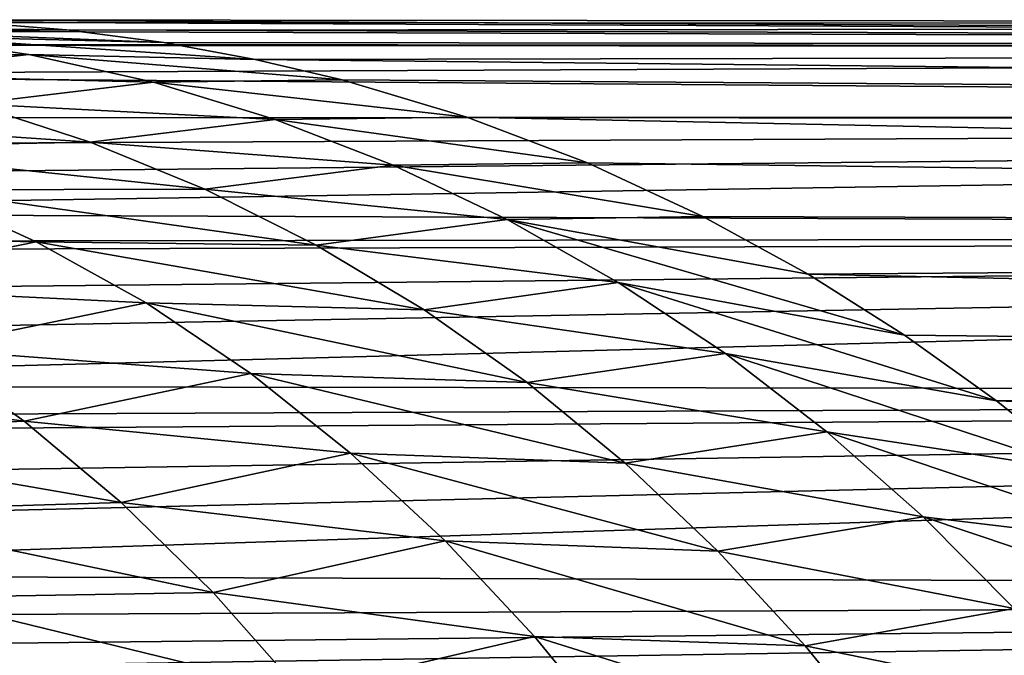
# Model space of a CAD drawing. Header units: metres. Extents: x 26 to 263, y -109 to 109.
# Tile 553 of 656: x 79.77 to 84.64, y 85.69 to 88.83. Entities that reach past the tile are written whole.
import ezdxf

# ---------------------------------------------------------------- set-up
doc = ezdxf.new("R2010")
doc.units = ezdxf.units.M
doc.layers.add('solid_500750', color=7, linetype='CONTINUOUS')

msp = doc.modelspace()

# ---------------------------------------------------------------- linework, layer by layer
at = {"layer": 'solid_500750'}
for points in [[(78.040138, 88.775955, -5.558896), (107.250732, 88.802025, 13.479513), (78.545731, 88.816528, -5.912131)], [(106.27636, 88.685402, 14.871001), (107.250732, 88.802025, 13.479513), (78.040138, 88.775955, -5.558896)], [(78.534241, 88.795219, -7.021529), (79.526016, 88.817375, -6.608287), (80.001595, 88.780228, -6.948062)], [(78.545731, 88.816528, -5.912131), (107.250732, 88.802025, 13.479513), (79.048866, 88.829948, -6.267614)], [(79.048866, 88.829948, -6.267614), (107.250732, 88.802025, 13.479513), (108.225761, 88.685211, 12.087046)], [(79.526016, 88.817375, -6.608287), (79.048866, 88.829948, -6.267614), (108.225761, 88.685211, 12.087046)], [(80.001595, 88.780228, -6.948062), (79.526016, 88.817375, -6.608287), (108.225761, 88.685211, 12.087046)], [(106.27636, 88.685402, 14.871001), (78.040138, 88.775955, -5.558896), (77.533127, 88.708282, -5.208101)], [(78.534241, 88.795219, -7.021529), (80.001595, 88.780228, -6.948062), (80.483002, 88.716759, -7.298955)], [(79.182312, 88.750298, -7.506917), (78.534241, 88.795219, -7.021529), (80.483002, 88.716759, -7.298955)], [(80.483002, 88.716759, -7.298955), (80.001595, 88.780228, -6.948062), (108.225761, 88.685211, 12.087046)], [(106.27636, 88.685402, 14.871001), (77.504158, 88.703606, -5.188211), (76.7686, 88.556808, -4.694777)], [(106.27636, 88.685402, 14.871001), (77.533127, 88.708282, -5.208101), (77.504158, 88.703606, -5.188211)], [(79.182312, 88.750298, -7.506917), (79.815407, 88.65831, -7.992128), (78.323303, 88.652054, -8.079048)], [(79.182312, 88.750298, -7.506917), (80.483002, 88.716759, -7.298955), (80.93512, 88.633629, -7.627092)], [(79.182312, 88.750298, -7.506917), (80.93512, 88.633629, -7.627092), (79.815407, 88.65831, -7.992128)], [(80.93512, 88.633629, -7.627092), (80.483002, 88.716759, -7.298955), (108.225761, 88.685211, 12.087046)], [(105.318054, 88.338692, 16.239586), (106.27636, 88.685402, 14.871001), (76.7686, 88.556808, -4.694777)], [(79.815407, 88.65831, -7.992128), (78.937012, 88.556404, -8.581977), (78.323303, 88.652054, -8.079048)], [(79.815407, 88.65831, -7.992128), (80.432816, 88.520065, -8.47627), (78.937012, 88.556404, -8.581977)], [(79.815407, 88.65831, -7.992128), (80.93512, 88.633629, -7.627092), (81.364479, 88.532845, -7.940253)], [(79.815407, 88.65831, -7.992128), (81.364479, 88.532845, -7.940253), (80.432816, 88.520065, -8.47627)], [(80.93512, 88.633629, -7.627092), (108.225761, 88.685211, 12.087046), (109.183861, 88.338379, 10.718604)], [(81.364479, 88.532845, -7.940253), (80.93512, 88.633629, -7.627092), (109.183861, 88.338379, 10.718604)], [(105.318054, 88.338692, 16.239586), (76.7686, 88.556808, -4.694777), (75.996338, 88.346001, -4.202456)], [(80.432816, 88.520065, -8.47627), (79.53624, 88.413467, -9.083904), (78.937012, 88.556404, -8.581977)], [(80.432816, 88.520065, -8.47627), (81.033821, 88.336678, -8.956911), (79.53624, 88.413467, -9.083904)], [(80.432816, 88.520065, -8.47627), (81.364479, 88.532845, -7.940253), (81.980675, 88.348198, -8.398303)], [(80.432816, 88.520065, -8.47627), (81.980675, 88.348198, -8.398303), (81.033821, 88.336678, -8.956911)], [(81.980675, 88.348198, -8.398303), (81.364479, 88.532845, -7.940253), (109.183861, 88.338379, 10.718604)], [(79.53624, 88.413467, -9.083904), (80.119202, 88.224655, -9.580961), (78.122421, 88.359085, -9.254806)], [(81.033821, 88.336678, -8.956911), (80.119202, 88.224655, -9.580961), (79.53624, 88.413467, -9.083904)], [(105.318054, 88.338692, 16.239586), (75.972168, 88.202461, -3.650909), (75.959, 88.044807, -3.112158)], [(105.318054, 88.338692, 16.239586), (75.959, 88.044807, -3.112158), (75.960495, 87.875847, -2.587925)], [(104.394234, 87.767006, 17.558804), (105.318054, 88.338692, 16.239586), (75.960495, 87.875847, -2.587925)], [(105.318054, 88.338692, 16.239586), (75.996338, 88.346001, -4.202456), (75.972168, 88.202461, -3.650909)], [(80.119202, 88.224655, -9.580961), (78.713966, 88.197815, -9.782536), (78.122421, 88.359085, -9.254806)], [(81.033821, 88.336678, -8.956911), (81.616661, 88.110107, -9.429586), (80.119202, 88.224655, -9.580961)], [(81.033821, 88.336678, -8.956911), (81.980675, 88.348198, -8.398303), (82.577866, 88.121033, -8.851478)], [(81.033821, 88.336678, -8.956911), (82.577866, 88.121033, -8.851478), (81.616661, 88.110107, -9.429586)], [(81.980675, 88.348198, -8.398303), (109.183861, 88.338379, 10.718604), (110.106773, 87.767166, 9.400434)], [(82.577866, 88.121033, -8.851478), (81.980675, 88.348198, -8.398303), (110.106773, 87.767166, 9.400434)], [(80.119202, 88.224655, -9.580961), (80.685791, 87.991249, -10.070283), (78.713966, 88.197815, -9.782536)], [(81.616661, 88.110107, -9.429586), (80.685791, 87.991249, -10.070283), (80.119202, 88.224655, -9.580961)], [(80.685791, 87.991249, -10.070283), (79.290154, 87.988091, -10.302878), (78.713966, 88.197815, -9.782536)], [(81.616661, 88.110107, -9.429586), (82.577866, 88.121033, -8.851478), (83.148628, 87.856216, -9.290682)], [(83.148628, 87.856216, -9.290682), (82.577866, 88.121033, -8.851478), (110.106773, 87.767166, 9.400434)], [(81.616661, 88.110107, -9.429586), (82.181671, 87.841125, -9.893414), (80.685791, 87.991249, -10.070283)], [(81.616661, 88.110107, -9.429586), (83.148628, 87.856216, -9.290682), (82.181671, 87.841125, -9.893414)], [(79.290154, 87.988091, -10.302878), (79.851654, 87.731667, -10.812204), (78.210533, 87.76506, -10.79646)], [(80.685791, 87.991249, -10.070283), (81.237228, 87.71405, -10.550132), (79.290154, 87.988091, -10.302878)], [(81.237228, 87.71405, -10.550132), (79.851654, 87.731667, -10.812204), (79.290154, 87.988091, -10.302878)], [(82.181671, 87.841125, -9.893414), (81.237228, 87.71405, -10.550132), (80.685791, 87.991249, -10.070283)], [(104.394234, 87.767006, 17.558804), (75.960495, 87.875847, -2.587925), (75.96167, 87.730713, -2.178277)], [(82.181671, 87.841125, -9.893414), (82.730316, 87.529625, -10.348418), (81.237228, 87.71405, -10.550132)], [(82.181671, 87.841125, -9.893414), (83.148628, 87.856216, -9.290682), (83.669266, 87.570412, -9.695823)], [(82.181671, 87.841125, -9.893414), (83.669266, 87.570412, -9.695823), (84.14592, 87.268913, -10.069673)], [(82.181671, 87.841125, -9.893414), (84.14592, 87.268913, -10.069673), (82.730316, 87.529625, -10.348418)], [(83.669266, 87.570412, -9.695823), (83.148628, 87.856216, -9.290682), (110.106773, 87.767166, 9.400434)], [(104.394234, 87.767006, 17.558804), (75.96167, 87.730713, -2.178277), (75.962074, 87.683983, -2.053027)], [(104.394234, 87.767006, 17.558804), (75.962074, 87.683983, -2.053027), (75.964951, 87.472458, -1.519441)], [(104.394234, 87.767006, 17.558804), (75.964951, 87.472458, -1.519441), (75.969467, 87.249611, -1.006893)], [(104.394234, 87.767006, 17.558804), (75.969467, 87.249611, -1.006893), (75.976234, 87.018791, -0.518657)], [(103.524467, 86.98024, 18.800802), (104.394234, 87.767006, 17.558804), (75.976234, 87.018791, -0.518657)], [(79.851654, 87.731667, -10.812204), (78.761078, 87.509117, -11.315953), (78.210533, 87.76506, -10.79646)], [(79.851654, 87.731667, -10.812204), (80.395149, 87.428986, -11.310313), (78.761078, 87.509117, -11.315953)], [(81.771278, 87.394554, -11.017927), (80.395149, 87.428986, -11.310313), (79.851654, 87.731667, -10.812204)], [(81.237228, 87.71405, -10.550132), (81.771278, 87.394554, -11.017927), (79.851654, 87.731667, -10.812204)], [(83.669266, 87.570412, -9.695823), (110.106773, 87.767166, 9.400434), (110.975876, 86.981041, 8.159072)], [(82.730316, 87.529625, -10.348418), (81.771278, 87.394554, -11.017927), (81.237228, 87.71405, -10.550132)], [(84.14592, 87.268913, -10.069673), (83.669266, 87.570412, -9.695823), (110.975876, 86.981041, 8.159072)], [(80.395149, 87.428986, -11.310313), (79.28904, 87.201439, -11.831024), (78.761078, 87.509117, -11.315953)], [(82.730316, 87.529625, -10.348418), (83.259789, 87.178169, -10.790185), (81.771278, 87.394554, -11.017927)], [(82.730316, 87.529625, -10.348418), (84.14592, 87.268913, -10.069673), (84.600479, 86.944046, -10.426243)], [(82.730316, 87.529625, -10.348418), (84.600479, 86.944046, -10.426243), (83.259789, 87.178169, -10.790185)], [(80.395149, 87.428986, -11.310313), (80.913284, 87.079689, -11.799298), (79.28904, 87.201439, -11.831024)], [(82.279984, 87.034966, -11.472863), (80.913284, 87.079689, -11.799298), (80.395149, 87.428986, -11.310313)], [(81.771278, 87.394554, -11.017927), (82.279984, 87.034966, -11.472863), (80.395149, 87.428986, -11.310313)], [(83.259789, 87.178169, -10.790185), (82.279984, 87.034966, -11.472863), (81.771278, 87.394554, -11.017927)], [(84.600479, 86.944046, -10.426243), (84.14592, 87.268913, -10.069673), (110.975876, 86.981041, 8.159072)], [(79.28904, 87.201439, -11.831024), (79.793015, 86.844612, -12.336492), (77.829056, 87.108292, -11.964536)], [(80.913284, 87.079689, -11.799298), (79.793015, 86.844612, -12.336492), (79.28904, 87.201439, -11.831024)], [(83.259789, 87.178169, -10.790185), (83.762016, 86.791794, -11.214628), (82.279984, 87.034966, -11.472863)], [(83.259789, 87.178169, -10.790185), (84.600479, 86.944046, -10.426243), (85.035812, 86.596176, -10.766839)], [(83.259789, 87.178169, -10.790185), (85.035812, 86.596176, -10.766839), (83.762016, 86.791794, -11.214628)], [(79.793015, 86.844612, -12.336492), (78.33168, 86.777611, -12.488989), (77.829056, 87.108292, -11.964536)], [(80.913284, 87.079689, -11.799298), (81.406464, 86.686241, -12.275267), (79.793015, 86.844612, -12.336492)], [(82.763573, 86.636421, -11.914213), (81.406464, 86.686241, -12.275267), (80.913284, 87.079689, -11.799298)], [(82.279984, 87.034966, -11.472863), (82.763573, 86.636421, -11.914213), (80.913284, 87.079689, -11.799298)], [(103.524467, 86.98024, 18.800802), (75.976234, 87.018791, -0.518657), (75.981972, 86.863243, -0.210133)], [(83.762016, 86.791794, -11.214628), (82.763573, 86.636421, -11.914213), (82.279984, 87.034966, -11.472863)], [(103.524467, 86.98024, 18.800802), (75.981972, 86.863243, -0.210133), (75.985283, 86.783257, -0.057177)], [(103.524467, 86.98024, 18.800802), (75.985283, 86.783257, -0.057177), (75.996429, 86.546524, 0.375183)], [(103.524467, 86.98024, 18.800802), (75.996429, 86.546524, 0.375183), (76.009308, 86.312241, 0.776339)], [(103.524467, 86.98024, 18.800802), (76.009308, 86.312241, 0.776339), (76.023392, 86.08503, 1.143089)], [(102.724297, 85.995277, 19.943399), (103.524467, 86.98024, 18.800802), (76.023392, 86.08503, 1.143089)], [(84.600479, 86.944046, -10.426243), (110.975876, 86.981041, 8.159072), (111.775482, 85.996895, 7.016923)], [(85.035812, 86.596176, -10.766839), (84.600479, 86.944046, -10.426243), (111.775482, 85.996895, 7.016923)], [(79.793015, 86.844612, -12.336492), (80.272545, 86.44175, -12.827469), (78.33168, 86.777611, -12.488989)], [(81.406464, 86.686241, -12.275267), (80.272545, 86.44175, -12.827469), (79.793015, 86.844612, -12.336492)], [(80.272545, 86.44175, -12.827469), (78.810944, 86.397621, -13.00024), (78.33168, 86.777611, -12.488989)], [(83.762016, 86.791794, -11.214628), (84.237984, 86.370499, -11.623755), (82.763573, 86.636421, -11.914213)], [(83.762016, 86.791794, -11.214628), (85.035812, 86.596176, -10.766839), (85.449547, 86.225952, -11.094417)], [(83.762016, 86.791794, -11.214628), (85.449547, 86.225952, -11.094417), (84.237984, 86.370499, -11.623755)], [(81.406464, 86.686241, -12.275267), (81.874123, 86.251526, -12.734488), (80.272545, 86.44175, -12.827469)], [(83.221855, 86.201424, -12.339153), (81.874123, 86.251526, -12.734488), (81.406464, 86.686241, -12.275267)], [(82.763573, 86.636421, -11.914213), (83.221855, 86.201424, -12.339153), (81.406464, 86.686241, -12.275267)], [(84.237984, 86.370499, -11.623755), (83.221855, 86.201424, -12.339153), (82.763573, 86.636421, -11.914213)], [(80.272545, 86.44175, -12.827469), (80.726974, 85.995895, -13.299985), (78.810944, 86.397621, -13.00024)], [(81.874123, 86.251526, -12.734488), (80.726974, 85.995895, -13.299985), (80.272545, 86.44175, -12.827469)], [(80.726974, 85.995895, -13.299985), (79.266029, 85.971359, -13.493917), (78.810944, 86.397621, -13.00024)], [(84.237984, 86.370499, -11.623755), (84.687576, 85.916855, -12.015208), (83.221855, 86.201424, -12.339153)], [(84.237984, 86.370499, -11.623755), (85.449547, 86.225952, -11.094417), (85.843597, 85.831947, -11.411067)], [(84.237984, 86.370499, -11.623755), (85.843597, 85.831947, -11.411067), (84.687576, 85.916855, -12.015208)], [(81.874123, 86.251526, -12.734488), (82.315933, 85.778557, -13.173563), (80.726974, 85.995895, -13.299985)], [(83.654549, 85.732834, -12.744782), (82.315933, 85.778557, -13.173563), (81.874123, 86.251526, -12.734488)], [(83.221855, 86.201424, -12.339153), (83.654549, 85.732834, -12.744782), (81.874123, 86.251526, -12.734488)], [(84.687576, 85.916855, -12.015208), (83.654549, 85.732834, -12.744782), (83.221855, 86.201424, -12.339153)], [(102.724297, 85.995277, 19.943399), (76.023392, 86.08503, 1.143089), (76.038071, 85.870674, 1.471167)], [(102.724297, 85.995277, 19.943399), (76.038071, 85.870674, 1.471167), (76.050064, 85.706444, 1.711715)], [(102.724297, 85.995277, 19.943399), (76.050064, 85.706444, 1.711715), (76.05983, 85.579826, 1.891256)], [(102.724297, 85.995277, 19.943399), (76.05983, 85.579826, 1.891256), (76.080414, 85.325806, 2.236837)], [(102.724297, 85.995277, 19.943399), (76.080414, 85.325806, 2.236837), (76.10041, 85.092438, 2.538312)], [(102.724297, 85.995277, 19.943399), (76.10041, 85.092438, 2.538312), (76.119781, 84.858826, 2.824818)], [(102.008972, 84.830345, 20.964771), (102.724297, 85.995277, 19.943399), (76.119781, 84.858826, 2.824818)], [(80.726974, 85.995895, -13.299985), (81.156937, 85.510521, -13.749945), (79.266029, 85.971359, -13.493917)], [(82.315933, 85.778557, -13.173563), (81.156937, 85.510521, -13.749945), (80.726974, 85.995895, -13.299985)], [(81.156937, 85.510521, -13.749945), (79.69735, 85.503517, -13.964482), (79.266029, 85.971359, -13.493917)], [(84.687576, 85.916855, -12.015208), (85.110741, 85.433662, -12.386575), (83.654549, 85.732834, -12.744782)], [(82.315933, 85.778557, -13.173563), (82.733559, 85.269081, -13.590274), (81.156937, 85.510521, -13.749945)], [(84.063049, 85.231361, -13.130219), (82.733559, 85.269081, -13.590274), (82.315933, 85.778557, -13.173563)], [(83.654549, 85.732834, -12.744782), (84.063049, 85.231361, -13.130219), (82.315933, 85.778557, -13.173563)], [(85.110741, 85.433662, -12.386575), (84.063049, 85.231361, -13.130219), (83.654549, 85.732834, -12.744782)]]:
    msp.add_3dface(points, dxfattribs=at)

doc.saveas('drawing.dxf')
